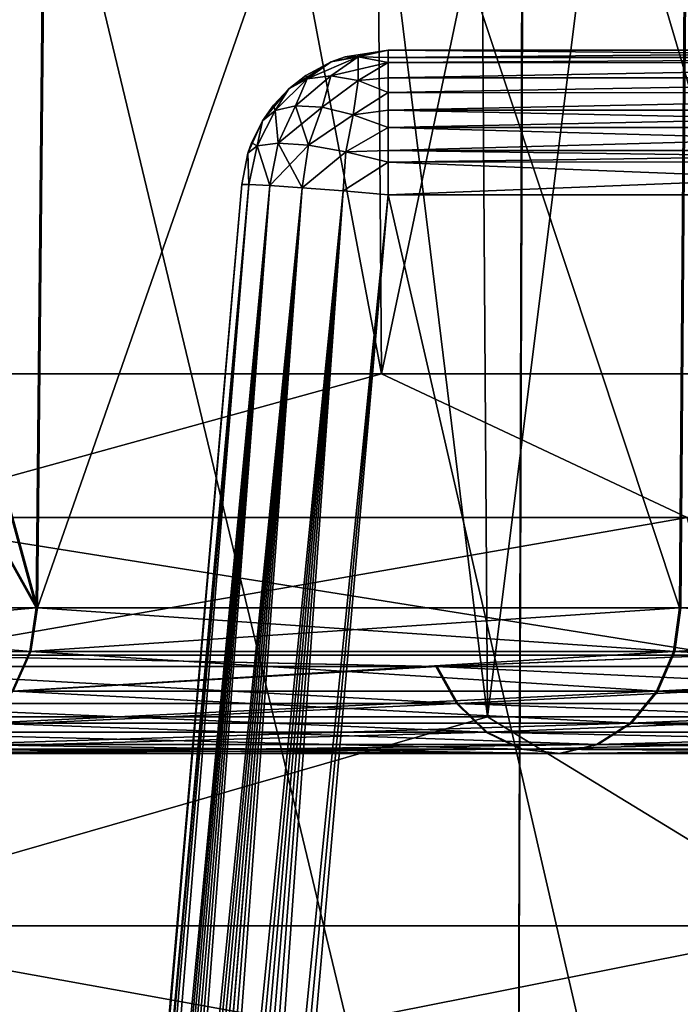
# Model space of a CAD drawing. Header units: metres. Extents: x -92 to 264, y -100 to 50.
# Tile 90 of 656: x -20.318 to -19.42, y -77.097 to -75.758. Entities that reach past the tile are written whole.
import ezdxf

# ---------------------------------------------------------------- set-up
doc = ezdxf.new("R2010")
doc.units = ezdxf.units.M
doc.layers.add('solid_21062050_01', color=7, linetype='CONTINUOUS')

msp = doc.modelspace()

# ---------------------------------------------------------------- linework, layer by layer
at = {"layer": 'solid_21062050_01'}
for points in [[(-21.214607, -64.201744, 8.726948), (-21.122013, -76.706161, 8.669203), (-19.681713, -76.706161, 10.73854)], [(-19.767994, -64.201744, 10.805351), (-21.214607, -64.201744, 8.726948), (-19.681713, -76.706161, 10.73854)], [(-21.214607, -64.201744, -17.719408), (-19.767994, -64.201744, -19.797812), (-21.122013, -76.706161, -17.661663)], [(-19.767994, -64.201744, -19.797812), (-19.681715, -76.706161, -19.730997), (-21.122013, -76.706161, -17.661663)], [(-19.767994, -64.201744, 10.805351), (-19.681713, -76.706161, 10.73854), (-18.039442, -76.706161, 12.651556)], [(-18.118534, -64.201744, 12.72674), (-19.767994, -64.201744, 10.805351), (-18.039442, -76.706161, 12.651556)], [(-19.767994, -64.201744, -19.797812), (-18.118534, -64.201744, -21.7192), (-19.681715, -76.706161, -19.730997)], [(-18.118534, -64.201744, -21.7192), (-18.039442, -76.706161, -21.644016), (-19.681715, -76.706161, -19.730997)], [(-20.961796, -70.231491, -13.829023), (-20.913895, -76.239906, -13.807696), (-19.826012, -76.239906, -15.942784)], [(-19.871422, -70.231491, -15.969002), (-20.961796, -70.231491, -13.829023), (-19.826012, -76.239906, -15.942784)], [(-20.961796, -70.231491, 4.836563), (-19.871422, -70.231491, 6.976542), (-20.913893, -76.239906, 4.815238)], [(-19.871422, -70.231491, 6.976542), (-19.826012, -76.239906, 6.950325), (-20.913893, -76.239906, 4.815238)], [(-19.871422, -70.231491, -15.969002), (-19.826012, -76.239906, -15.942784), (-18.520912, -76.239906, -17.952461)], [(-18.563334, -70.231491, -17.983282), (-19.871422, -70.231491, -15.969002), (-18.520912, -76.239906, -17.952461)], [(-19.871422, -70.231491, 6.976542), (-18.563334, -70.231491, 8.990822), (-19.826012, -76.239906, 6.950325)], [(-18.563334, -70.231491, 8.990822), (-18.520914, -76.239906, 8.960001), (-19.826012, -76.239906, 6.950325)], [(-21.009575, -75.277626, -12.30236), (-20.99515, -73.998253, -12.30912), (-20.293774, -76.558136, -14.035709)], [(-20.29538, -76.558136, 5.039832), (-20.99515, -73.998253, 3.316659), (-21.009575, -75.277626, 3.3099)], [(-20.293774, -76.558136, -14.035709), (-20.99515, -73.998253, -12.30912), (-20.268721, -73.998253, -14.036486)], [(-20.29538, -76.558136, 5.039832), (-20.270317, -73.998253, 5.040633), (-20.99515, -73.998253, 3.316659)], [(-20.29538, -76.558136, 5.039832), (-19.420757, -76.558136, 6.71417), (-20.270317, -73.998253, 5.040633)], [(-20.293774, -76.558136, -14.035709), (-20.268721, -73.998253, -14.036486), (-19.39953, -73.998253, -15.698719)], [(-19.418871, -76.558136, -15.7099), (-20.293774, -76.558136, -14.035709), (-19.39953, -73.998253, -15.698719)], [(-19.420757, -76.558136, 6.71417), (-19.401405, -73.998253, 6.703012), (-20.270317, -73.998253, 5.040633)], [(-19.420757, -76.558136, 6.71417), (-18.408318, -76.558136, 8.308954), (-19.401405, -73.998253, 6.703012)], [(-19.642294, -78.083252, -13.601329), (-20.361061, -75.088142, -11.854877), (-20.369478, -77.930428, -11.831544)], [(-19.642294, -78.083252, 4.608869), (-20.369478, -77.930428, 2.839083), (-20.361061, -75.088142, 2.862416)], [(-19.63191, -75.088142, -13.623693), (-20.361061, -75.088142, -11.854877), (-19.642294, -78.083252, -13.601329)], [(-19.633524, -75.088142, 4.627761), (-19.642294, -78.083252, 4.608869), (-20.361061, -75.088142, 2.862416)], [(-19.63191, -75.088142, -13.623693), (-19.642294, -78.083252, -13.601329), (-18.749451, -78.083252, -15.32123)], [(-18.750406, -75.088142, 6.327112), (-18.749451, -78.083252, 6.32877), (-19.642294, -78.083252, 4.608869)], [(-19.633524, -75.088142, 4.627761), (-18.750406, -75.088142, 6.327112), (-19.642294, -78.083252, 4.608869)], [(-18.748493, -75.088142, -15.322887), (-19.63191, -75.088142, -13.623693), (-18.749451, -78.083252, -15.32123)], [(-20.293774, -76.558136, -14.035709), (-21.024006, -76.558136, -12.295592), (-21.009575, -75.277626, -12.30236)], [(-20.29538, -76.558136, 5.039832), (-21.009575, -75.277626, 3.3099), (-21.024006, -76.558136, 3.303132)], [(-19.926992, -75.838669, -4.050154), (-19.857605, -75.80883, -4.050546), (-19.894382, -75.815689, -4.09277)], [(-19.926992, -75.838669, -4.050154), (-19.894857, -75.834702, -4.011698), (-19.857605, -75.80883, -4.050546)], [(-19.926992, -75.838669, -4.942306), (-19.894382, -75.815689, -4.899691), (-19.857605, -75.80883, -4.941915)], [(-19.894857, -75.834702, -4.980763), (-19.926992, -75.838669, -4.942306), (-19.857605, -75.80883, -4.941915)], [(-19.894857, -75.834702, -4.011698), (-19.857788, -75.841171, -3.978363), (-19.857605, -75.80883, -4.050546)], [(-19.894857, -75.834702, -4.980763), (-19.857605, -75.80883, -4.941915), (-19.816734, -75.81675, -4.979816)], [(-19.875441, -75.808807, -4.899691), (-19.816734, -75.800003, -4.899691), (-19.894382, -75.815689, -4.899691)], [(-19.857605, -75.80883, -4.941915), (-19.894382, -75.815689, -4.899691), (-19.816734, -75.800003, -4.899691)], [(-19.875441, -75.808807, -4.09277), (-19.894382, -75.815689, -4.09277), (-19.857605, -75.80883, -4.050546)], [(-19.894382, -75.815689, -4.899691), (-19.894382, -75.815689, -4.09277), (-19.875441, -75.808807, -4.09277)], [(-19.875441, -75.808807, -4.899691), (-19.894382, -75.815689, -4.899691), (-19.875441, -75.808807, -4.09277)], [(-19.875441, -75.808807, -4.899691), (-19.816734, -75.800003, -4.09277), (-19.816734, -75.800003, -4.899691)], [(-19.875441, -75.808807, -4.09277), (-19.857605, -75.80883, -4.050546), (-19.816734, -75.800003, -4.09277)], [(-19.875441, -75.808807, -4.899691), (-19.875441, -75.808807, -4.09277), (-19.816734, -75.800003, -4.09277)], [(-19.857788, -75.841171, -3.978363), (-19.816734, -75.81675, -4.012645), (-19.857605, -75.80883, -4.050546)], [(-19.857605, -75.80883, -4.050546), (-19.816734, -75.809647, -4.031394), (-19.816734, -75.800003, -4.09277)], [(-19.816734, -75.809647, -4.961066), (-19.857605, -75.80883, -4.941915), (-19.816734, -75.800003, -4.899691)], [(-19.857605, -75.80883, -4.050546), (-19.816734, -75.81675, -4.012645), (-19.816734, -75.809647, -4.031394)], [(-19.816734, -75.809647, -4.961066), (-19.816734, -75.81675, -4.979816), (-19.857605, -75.80883, -4.941915)], [(-19.816734, -75.800003, -4.899691), (-18.696539, -75.800003, -4.09277), (-18.696539, -75.800003, -4.899691)], [(-18.696539, -75.809654, -4.961089), (-19.816734, -75.800003, -4.899691), (-18.696539, -75.800003, -4.899691)], [(-19.816734, -75.800003, -4.899691), (-19.816734, -75.800003, -4.09277), (-18.696539, -75.800003, -4.09277)], [(-19.816734, -75.809647, -4.031394), (-18.696539, -75.800003, -4.09277), (-19.816734, -75.800003, -4.09277)], [(-19.816734, -75.809647, -4.031394), (-18.696539, -75.809654, -4.031372), (-18.696539, -75.800003, -4.09277)], [(-18.696539, -75.809654, -4.961089), (-19.816734, -75.809647, -4.961066), (-19.816734, -75.800003, -4.899691)], [(-19.816734, -75.809647, -4.031394), (-19.816734, -75.81675, -4.012645), (-18.696539, -75.809654, -4.031372)], [(-18.696539, -75.809654, -4.961089), (-19.816734, -75.81675, -4.979816), (-19.816734, -75.809647, -4.961066)], [(-19.816734, -75.81675, -4.012645), (-18.696539, -75.817245, -4.011526), (-18.696539, -75.809654, -4.031372)], [(-18.696539, -75.809654, -4.961089), (-18.696539, -75.817245, -4.980935), (-19.816734, -75.81675, -4.979816)], [(-19.894382, -75.815689, -4.899691), (-19.951725, -75.852432, -4.899691), (-19.928949, -75.83445, -4.899691)], [(-19.926992, -75.838669, -4.942306), (-19.951725, -75.852432, -4.899691), (-19.894382, -75.815689, -4.899691)], [(-19.926992, -75.838669, -4.050154), (-19.894382, -75.815689, -4.09277), (-19.928949, -75.83445, -4.09277)], [(-19.928949, -75.83445, -4.899691), (-19.928949, -75.83445, -4.09277), (-19.894382, -75.815689, -4.09277)], [(-19.894382, -75.815689, -4.899691), (-19.928949, -75.83445, -4.899691), (-19.894382, -75.815689, -4.09277)], [(-19.857788, -75.841171, -5.014097), (-19.894857, -75.834702, -4.980763), (-19.816734, -75.81675, -4.979816)], [(-19.857788, -75.841171, -3.978363), (-19.816734, -75.85733, -3.952608), (-19.816734, -75.81675, -4.012645)], [(-19.857788, -75.841171, -5.014097), (-19.816734, -75.81675, -4.979816), (-19.816734, -75.837639, -5.016479)], [(-19.816734, -75.81675, -4.012645), (-19.816734, -75.837639, -3.975982), (-18.696539, -75.817245, -4.011526)], [(-19.816734, -75.81675, -4.012645), (-19.816734, -75.85733, -3.952608), (-19.816734, -75.837639, -3.975982)], [(-18.696539, -75.817245, -4.980935), (-19.816734, -75.837639, -5.016479), (-19.816734, -75.81675, -4.979816)], [(-19.816734, -75.837639, -3.975982), (-18.696539, -75.837669, -3.97594), (-18.696539, -75.817245, -4.011526)], [(-18.696539, -75.817245, -4.980935), (-18.696539, -75.837669, -5.01652), (-19.816734, -75.837639, -5.016479)], [(-19.951725, -75.852432, -4.09277), (-19.926992, -75.838669, -4.050154), (-19.928949, -75.83445, -4.09277)], [(-19.951725, -75.852432, -4.899691), (-19.951725, -75.852432, -4.09277), (-19.928949, -75.83445, -4.09277)], [(-19.928949, -75.83445, -4.899691), (-19.951725, -75.852432, -4.899691), (-19.928949, -75.83445, -4.09277)], [(-19.942852, -75.875389, -4.000221), (-19.894857, -75.834702, -4.011698), (-19.926992, -75.838669, -4.050154)], [(-19.942852, -75.875389, -4.000221), (-19.906614, -75.87738, -3.962825), (-19.894857, -75.834702, -4.011698)], [(-19.942852, -75.875389, -4.992239), (-19.926992, -75.838669, -4.942306), (-19.894857, -75.834702, -4.980763)], [(-19.906614, -75.87738, -5.029635), (-19.942852, -75.875389, -4.992239), (-19.894857, -75.834702, -4.980763)], [(-19.906614, -75.87738, -3.962825), (-19.857788, -75.841171, -3.978363), (-19.894857, -75.834702, -4.011698)], [(-19.906614, -75.87738, -5.029635), (-19.894857, -75.834702, -4.980763), (-19.857788, -75.841171, -5.014097)], [(-19.816734, -75.85733, -5.039853), (-19.857788, -75.841171, -5.014097), (-19.816734, -75.837639, -5.016479)], [(-19.816734, -75.837639, -3.975982), (-19.816734, -75.85733, -3.952608), (-18.696539, -75.837669, -3.97594)], [(-18.696539, -75.837669, -5.01652), (-19.816734, -75.85733, -5.039853), (-19.816734, -75.837639, -5.016479)], [(-19.816734, -75.85733, -3.952608), (-18.696539, -75.85778, -3.952153), (-18.696539, -75.837669, -3.97594)], [(-18.696539, -75.837669, -5.01652), (-18.696539, -75.85778, -5.040308), (-19.816734, -75.85733, -5.039853)], [(-19.970528, -75.881851, -4.0439), (-19.926992, -75.838669, -4.050154), (-19.951725, -75.852432, -4.09277)], [(-19.970528, -75.881851, -4.0439), (-19.942852, -75.875389, -4.000221), (-19.926992, -75.838669, -4.050154)], [(-19.970528, -75.881851, -4.94856), (-19.951725, -75.852432, -4.899691), (-19.926992, -75.838669, -4.942306)], [(-19.942852, -75.875389, -4.992239), (-19.970528, -75.881851, -4.94856), (-19.926992, -75.838669, -4.942306)], [(-19.906614, -75.87738, -3.962825), (-19.864275, -75.887695, -3.934252), (-19.857788, -75.841171, -3.978363)], [(-19.864275, -75.887695, -5.058209), (-19.906614, -75.87738, -5.029635), (-19.857788, -75.841171, -5.014097)], [(-19.864275, -75.887695, -3.934252), (-19.816734, -75.85733, -3.952608), (-19.857788, -75.841171, -3.978363)], [(-19.864275, -75.887695, -5.058209), (-19.857788, -75.841171, -5.014097), (-19.816734, -75.85733, -5.039853)], [(-19.951725, -75.852432, -4.899691), (-19.987509, -75.895905, -4.899691), (-19.972721, -75.874825, -4.899691)], [(-19.970528, -75.881851, -4.94856), (-19.987509, -75.895905, -4.899691), (-19.951725, -75.852432, -4.899691)], [(-19.970528, -75.881851, -4.0439), (-19.951725, -75.852432, -4.09277), (-19.972721, -75.874825, -4.09277)], [(-19.972721, -75.874825, -4.899691), (-19.972721, -75.874825, -4.09277), (-19.951725, -75.852432, -4.09277)], [(-19.951725, -75.852432, -4.899691), (-19.972721, -75.874825, -4.899691), (-19.951725, -75.852432, -4.09277)], [(-19.864275, -75.887695, -3.934252), (-19.816734, -75.905182, -3.916675), (-19.816734, -75.85733, -3.952608)], [(-19.864275, -75.887695, -5.058209), (-19.816734, -75.85733, -5.039853), (-19.816734, -75.88147, -5.06078)], [(-19.816734, -75.85733, -3.952608), (-19.816734, -75.88147, -3.93168), (-18.696539, -75.85778, -3.952153)], [(-19.816734, -75.85733, -3.952608), (-19.816734, -75.905182, -3.916675), (-19.816734, -75.88147, -3.93168)], [(-18.696539, -75.85778, -5.040308), (-19.816734, -75.88147, -5.06078), (-19.816734, -75.85733, -5.039853)], [(-19.816734, -75.88147, -3.93168), (-18.696539, -75.881554, -3.931616), (-18.696539, -75.85778, -3.952153)], [(-18.696539, -75.85778, -5.040308), (-18.696539, -75.881554, -5.060844), (-19.816734, -75.88147, -5.06078)], [(-19.987509, -75.895905, -4.09277), (-19.970528, -75.881851, -4.0439), (-19.972721, -75.874825, -4.09277)], [(-19.987509, -75.895905, -4.899691), (-19.987509, -75.895905, -4.09277), (-19.972721, -75.874825, -4.09277)], [(-19.972721, -75.874825, -4.899691), (-19.987509, -75.895905, -4.899691), (-19.972721, -75.874825, -4.09277)], [(-19.970528, -75.881851, -4.0439), (-19.966536, -75.926483, -3.982522), (-19.942852, -75.875389, -4.000221)], [(-19.942852, -75.875389, -4.992239), (-19.966536, -75.926483, -5.009938), (-19.970528, -75.881851, -4.94856)], [(-19.942852, -75.875389, -4.000221), (-19.966536, -75.926483, -3.982522), (-19.925192, -75.929214, -3.940367)], [(-19.906614, -75.87738, -5.029635), (-19.966536, -75.926483, -5.009938), (-19.942852, -75.875389, -4.992239)], [(-19.906614, -75.87738, -5.029635), (-19.925192, -75.929214, -5.052094), (-19.966536, -75.926483, -5.009938)], [(-19.942852, -75.875389, -4.000221), (-19.925192, -75.929214, -3.940367), (-19.906614, -75.87738, -3.962825)], [(-19.906614, -75.87738, -3.962825), (-19.925192, -75.929214, -3.940367), (-19.864275, -75.887695, -3.934252)], [(-19.864275, -75.887695, -5.058209), (-19.925192, -75.929214, -5.052094), (-19.906614, -75.87738, -5.029635)], [(-19.970528, -75.881851, -4.0439), (-19.994795, -75.930168, -4.034307), (-19.966536, -75.926483, -3.982522)], [(-19.987509, -75.895905, -4.09277), (-19.994795, -75.930168, -4.034307), (-19.970528, -75.881851, -4.0439)], [(-19.970528, -75.881851, -4.94856), (-19.994795, -75.930168, -4.958153), (-19.987509, -75.895905, -4.899691)], [(-19.970528, -75.881851, -4.94856), (-19.966536, -75.926483, -5.009938), (-19.994795, -75.930168, -4.958153)], [(-19.864275, -75.887695, -3.934252), (-19.925192, -75.929214, -3.940367), (-19.874374, -75.938133, -3.911524)], [(-19.864275, -75.887695, -5.058209), (-19.874374, -75.938133, -5.080936), (-19.925192, -75.929214, -5.052094)], [(-19.864275, -75.887695, -3.934252), (-19.874374, -75.938133, -3.911524), (-19.816734, -75.905182, -3.916675)], [(-19.816734, -75.905182, -5.075786), (-19.874374, -75.938133, -5.080936), (-19.864275, -75.887695, -5.058209)], [(-19.816734, -75.905182, -5.075786), (-19.864275, -75.887695, -5.058209), (-19.816734, -75.88147, -5.06078)], [(-19.816734, -75.88147, -3.93168), (-19.816734, -75.905182, -3.916675), (-18.696539, -75.881554, -3.931616)], [(-18.696539, -75.905014, -5.075696), (-19.816734, -75.905182, -5.075786), (-19.816734, -75.88147, -5.06078)], [(-18.696539, -75.881554, -5.060844), (-18.696539, -75.905014, -5.075696), (-19.816734, -75.88147, -5.06078)], [(-19.816734, -75.905182, -3.916675), (-18.696539, -75.905014, -3.916764), (-18.696539, -75.881554, -3.931616)], [(-19.987509, -75.895905, -4.899691), (-20.007448, -75.939766, -4.899691), (-20.002478, -75.925842, -4.899691)], [(-19.994795, -75.930168, -4.958153), (-20.007448, -75.939766, -4.899691), (-19.987509, -75.895905, -4.899691)], [(-20.002478, -75.925842, -4.09277), (-19.994795, -75.930168, -4.034307), (-19.987509, -75.895905, -4.09277)], [(-20.002478, -75.925842, -4.899691), (-20.002478, -75.925842, -4.09277), (-19.987509, -75.895905, -4.09277)], [(-19.987509, -75.895905, -4.899691), (-20.002478, -75.925842, -4.899691), (-19.987509, -75.895905, -4.09277)], [(-19.874374, -75.938133, -3.911524), (-19.816734, -75.952126, -3.898584), (-19.816734, -75.905182, -3.916675)], [(-19.816734, -75.936348, -5.089292), (-19.874374, -75.938133, -5.080936), (-19.816734, -75.905182, -5.075786)], [(-19.816734, -75.936348, -3.903168), (-18.696539, -75.936447, -3.903136), (-18.696539, -75.905014, -3.916764)], [(-19.816734, -75.905182, -3.916675), (-19.816734, -75.936348, -3.903168), (-18.696539, -75.905014, -3.916764)], [(-18.696539, -75.905014, -5.075696), (-18.696539, -75.936447, -5.089324), (-19.816734, -75.905182, -5.075786)], [(-19.816734, -75.905182, -3.916675), (-19.816734, -75.952126, -3.898584), (-19.816734, -75.936348, -3.903168)], [(-18.696539, -75.936447, -5.089324), (-19.816734, -75.936348, -5.089292), (-19.816734, -75.905182, -5.075786)], [(-20.002478, -75.925842, -4.09277), (-20.007448, -75.939766, -4.09277), (-19.994795, -75.930168, -4.034307)], [(-20.007448, -75.939766, -4.899691), (-20.007448, -75.939766, -4.09277), (-20.002478, -75.925842, -4.09277)], [(-20.002478, -75.925842, -4.899691), (-20.007448, -75.939766, -4.899691), (-20.002478, -75.925842, -4.09277)], [(-19.994795, -75.930168, -4.958153), (-20.006145, -75.982353, -4.961428), (-20.007448, -75.939766, -4.899691)], [(-19.994795, -75.930168, -4.034307), (-20.007448, -75.939766, -4.09277), (-20.006147, -75.982353, -4.031034)], [(-19.994795, -75.930168, -4.034307), (-20.006147, -75.982353, -4.031034), (-19.977816, -75.983856, -3.97533)], [(-19.994795, -75.930168, -4.958153), (-19.977814, -75.983856, -5.017133), (-20.006145, -75.982353, -4.961428)], [(-19.994795, -75.930168, -4.958153), (-19.966536, -75.926483, -5.009938), (-19.977814, -75.983856, -5.017133)], [(-19.966536, -75.926483, -3.982522), (-19.994795, -75.930168, -4.034307), (-19.977816, -75.983856, -3.97533)], [(-19.966536, -75.926483, -3.982522), (-19.977816, -75.983856, -3.97533), (-19.933746, -75.986938, -3.931099)], [(-19.966536, -75.926483, -5.009938), (-19.925192, -75.929214, -5.052094), (-19.977814, -75.983856, -5.017133)], [(-19.925192, -75.929214, -5.052094), (-19.933744, -75.986938, -5.061363), (-19.977814, -75.983856, -5.017133)], [(-19.925192, -75.929214, -3.940367), (-19.966536, -75.926483, -3.982522), (-19.933746, -75.986938, -3.931099)], [(-19.874374, -75.938133, -3.911524), (-19.925192, -75.929214, -3.940367), (-19.933746, -75.986938, -3.931099)], [(-19.925192, -75.929214, -5.052094), (-19.874374, -75.938133, -5.080936), (-19.933744, -75.986938, -5.061363)], [(-20.007448, -75.939766, -4.09277), (-20.015972, -75.982567, -4.899691), (-20.015972, -75.982567, -4.09277)], [(-20.007448, -75.939766, -4.899691), (-20.006145, -75.982353, -4.961428), (-20.015972, -75.982567, -4.899691)], [(-20.007448, -75.939766, -4.899691), (-20.015972, -75.982567, -4.899691), (-20.007448, -75.939766, -4.09277)], [(-20.007448, -75.939766, -4.09277), (-20.015972, -75.982567, -4.09277), (-20.006147, -75.982353, -4.031034)], [(-19.874374, -75.938133, -3.911524), (-19.933746, -75.986938, -3.931099), (-19.878244, -75.991302, -3.902663)], [(-19.874374, -75.938133, -5.080936), (-19.878244, -75.991302, -5.089798), (-19.933744, -75.986938, -5.061363)], [(-19.874374, -75.938133, -5.080936), (-19.816734, -75.952126, -5.093877), (-19.878244, -75.991302, -5.089798)], [(-19.874374, -75.938133, -3.911524), (-19.878244, -75.991302, -3.902663), (-19.816734, -75.952126, -3.898584)], [(-19.816734, -75.936348, -5.089292), (-19.816734, -75.952126, -5.093877), (-19.874374, -75.938133, -5.080936)], [(-19.816734, -75.936348, -3.903168), (-19.816734, -75.952126, -3.898584), (-18.696539, -75.936447, -3.903136)], [(-18.696539, -75.951714, -5.093775), (-19.816734, -75.952126, -5.093877), (-19.816734, -75.936348, -5.089292)], [(-18.696539, -75.936447, -5.089324), (-18.696539, -75.951714, -5.093775), (-19.816734, -75.936348, -5.089292)], [(-19.816734, -75.952126, -3.898584), (-18.696539, -75.951714, -3.898685), (-18.696539, -75.936447, -3.903136)], [(-19.816734, -75.952126, -5.093877), (-19.816734, -75.996506, -5.09966), (-19.878244, -75.991302, -5.089798)], [(-19.816734, -75.952126, -3.898584), (-19.878244, -75.991302, -3.902663), (-19.816734, -75.996506, -3.8928)], [(-18.696539, -75.951714, -5.093775), (-18.696539, -75.996506, -5.09966), (-19.816734, -75.952126, -5.093877)], [(-18.696539, -75.951714, -3.898685), (-19.816734, -75.996506, -3.8928), (-18.696539, -75.996506, -3.8928)], [(-19.816734, -75.952126, -3.898584), (-19.816734, -75.996506, -3.8928), (-18.696539, -75.951714, -3.898685)], [(-19.816734, -75.952126, -5.093877), (-18.696539, -75.996506, -5.09966), (-19.816734, -75.996506, -5.09966)], [(-20.006145, -75.982353, -4.961428), (-20.308929, -79.331085, -4.958139), (-20.015972, -75.982567, -4.899691)], [(-20.306339, -79.335976, -4.992774), (-20.308929, -79.331085, -4.958139), (-20.006145, -75.982353, -4.961428)], [(-20.308929, -79.331085, -4.958139), (-20.015972, -75.982567, -4.09277), (-20.015972, -75.982567, -4.899691)], [(-20.308929, -79.331085, -4.958139), (-20.308929, -79.331085, -4.034321), (-20.015972, -75.982567, -4.09277)], [(-20.306303, -79.336037, -3.999451), (-20.015972, -75.982567, -4.09277), (-20.308929, -79.331085, -4.034321)], [(-20.298063, -79.354042, -5.029), (-20.306339, -79.335976, -4.992774), (-20.006145, -75.982353, -4.961428)], [(-20.306303, -79.336037, -3.999451), (-20.006147, -75.982353, -4.031034), (-20.015972, -75.982567, -4.09277)], [(-20.306303, -79.336037, -3.999451), (-20.298018, -79.354141, -3.963312), (-20.006147, -75.982353, -4.031034)], [(-20.298063, -79.354042, -5.029), (-20.006145, -75.982353, -4.961428), (-19.977814, -75.983856, -5.017133)], [(-20.291779, -79.36808, -5.046584), (-20.298063, -79.354042, -5.029), (-19.977814, -75.983856, -5.017133)], [(-20.298018, -79.354141, -3.963312), (-20.284132, -79.385368, -3.928963), (-20.006147, -75.982353, -4.031034)], [(-20.284178, -79.385262, -5.063404), (-20.291779, -79.36808, -5.046584), (-19.977814, -75.983856, -5.017133)], [(-20.275318, -79.40535, -5.079334), (-20.284178, -79.385262, -5.063404), (-19.977814, -75.983856, -5.017133)], [(-20.284132, -79.385368, -3.928963), (-19.977816, -75.983856, -3.97533), (-20.006147, -75.982353, -4.031034)], [(-20.284132, -79.385368, -3.928963), (-20.265224, -79.42836, -3.898142), (-19.977816, -75.983856, -3.97533)], [(-20.275318, -79.40535, -5.079334), (-19.977814, -75.983856, -5.017133), (-19.933744, -75.986938, -5.061363)], [(-20.265224, -79.42836, -3.898142), (-20.254011, -79.453979, -3.884305), (-19.977816, -75.983856, -3.97533)], [(-20.254011, -79.453979, -3.884305), (-20.241623, -79.4823, -3.871607), (-19.977816, -75.983856, -3.97533)], [(-20.241623, -79.4823, -3.871607), (-19.933746, -75.986938, -3.931099), (-19.977816, -75.983856, -3.97533)], [(-20.265265, -79.428268, -5.094266), (-20.275318, -79.40535, -5.079334), (-19.933744, -75.986938, -5.061363)], [(-20.254044, -79.453903, -5.108118), (-20.265265, -79.428268, -5.094266), (-19.933744, -75.986938, -5.061363)], [(-20.24165, -79.482239, -5.120828), (-20.254044, -79.453903, -5.108118), (-19.933744, -75.986938, -5.061363)], [(-20.228115, -79.513268, -5.132267), (-20.24165, -79.482239, -5.120828), (-19.933744, -75.986938, -5.061363)], [(-20.241623, -79.4823, -3.871607), (-20.228092, -79.513321, -3.860177), (-19.933746, -75.986938, -3.931099)], [(-20.228115, -79.513268, -5.132267), (-19.933744, -75.986938, -5.061363), (-19.878244, -75.991302, -5.089798)], [(-20.213377, -79.547043, -5.142334), (-20.228115, -79.513268, -5.132267), (-19.878244, -75.991302, -5.089798)], [(-20.228092, -79.513321, -3.860177), (-20.21336, -79.547081, -3.850116), (-19.933746, -75.986938, -3.931099)], [(-20.197409, -79.583633, -5.150855), (-20.213377, -79.547043, -5.142334), (-19.878244, -75.991302, -5.089798)], [(-20.21336, -79.547081, -3.850116), (-20.197397, -79.583656, -3.8416), (-19.933746, -75.986938, -3.931099)], [(-20.18022, -79.623093, -5.157592), (-20.197409, -79.583633, -5.150855), (-19.878244, -75.991302, -5.089798)], [(-20.197397, -79.583656, -3.8416), (-19.878244, -75.991302, -3.902663), (-19.933746, -75.986938, -3.931099)], [(-20.197397, -79.583656, -3.8416), (-20.180214, -79.623108, -3.834866), (-19.878244, -75.991302, -3.902663)], [(-20.18022, -79.623093, -5.157592), (-19.878244, -75.991302, -5.089798), (-19.816734, -75.996506, -5.09966)], [(-20.161596, -79.665642, -5.162288), (-20.18022, -79.623093, -5.157592), (-19.816734, -75.996506, -5.09966)], [(-20.180214, -79.623108, -3.834866), (-20.161594, -79.665649, -3.830172), (-19.878244, -75.991302, -3.902663)], [(-20.161596, -79.665642, -5.162288), (-19.816734, -75.996506, -5.09966), (-20.141733, -79.711281, -5.164502)], [(-20.161594, -79.665649, -3.830172), (-20.141733, -79.711281, -3.827959), (-19.878244, -75.991302, -3.902663)], [(-19.878244, -75.991302, -3.902663), (-20.141733, -79.711281, -3.827959), (-19.816734, -75.996506, -3.8928)], [(-18.604624, -81.26236, -5.191576), (-20.141733, -79.711281, -5.164502), (-19.816734, -75.996506, -5.09966)], [(-20.141733, -79.711281, -3.827959), (-18.696539, -75.996506, -3.8928), (-19.816734, -75.996506, -3.8928)], [(-20.141733, -79.711281, -3.827959), (-19.388687, -80.502205, -3.814153), (-18.696539, -75.996506, -3.8928)], [(-18.604624, -81.26236, -5.191576), (-19.816734, -75.996506, -5.09966), (-18.696539, -75.996506, -5.09966)], [(-20.534708, -76.435089, -14.568985), (-19.826012, -76.239906, -15.942784), (-20.913895, -76.239906, -13.807696)], [(-20.534708, -76.435089, 5.576525), (-20.913893, -76.239906, 4.815238), (-19.826012, -76.239906, 6.950325)], [(-20.534708, -76.435089, -14.568985), (-19.410307, -76.435089, -16.594767), (-19.826012, -76.239906, -15.942784)], [(-19.410307, -76.435089, 7.602307), (-20.534708, -76.435089, 5.576525), (-19.826012, -76.239906, 6.950325)], [(-19.410307, -76.435089, -16.594767), (-18.520912, -76.239906, -17.952461), (-19.826012, -76.239906, -15.942784)], [(-19.410307, -76.435089, 7.602307), (-19.826012, -76.239906, 6.950325), (-18.520914, -76.239906, 8.960001)], [(-19.410307, -76.435089, 7.602307), (-20.481941, -76.622589, 5.550642), (-20.534708, -76.435089, 5.576525)], [(-20.534708, -76.435089, -14.568985), (-20.481941, -76.622589, -14.543102), (-19.36043, -76.622589, -16.563679)], [(-20.534708, -76.435089, -14.568985), (-19.36043, -76.622589, -16.563679), (-19.410307, -76.435089, -16.594767)], [(-19.410307, -76.435089, 7.602307), (-19.36043, -76.622589, 7.571218), (-20.481941, -76.622589, 5.550642)], [(-21.035192, -76.624458, 3.307281), (-20.29538, -76.558136, 5.039832), (-21.024006, -76.558136, 3.303132)], [(-20.304018, -76.617462, 5.043891), (-20.29538, -76.558136, 5.039832), (-21.035192, -76.624458, 3.307281)], [(-20.302412, -76.617462, -14.039769), (-21.03511, -76.624214, -12.299711), (-21.024006, -76.558136, -12.295592)], [(-20.302412, -76.617462, -14.039769), (-21.024006, -76.558136, -12.295592), (-20.293774, -76.558136, -14.035709)], [(-20.304018, -76.617462, 5.043891), (-19.420757, -76.558136, 6.71417), (-20.29538, -76.558136, 5.039832)], [(-19.429024, -76.617462, 6.718942), (-19.420757, -76.558136, 6.71417), (-20.304018, -76.617462, 5.043891)], [(-20.302412, -76.617462, -14.039769), (-20.293774, -76.558136, -14.035709), (-19.427135, -76.617462, -15.714673)], [(-19.427135, -76.617462, -15.714673), (-20.293774, -76.558136, -14.035709), (-19.418871, -76.558136, -15.7099)], [(-19.429024, -76.617462, 6.718942), (-18.408318, -76.558136, 8.308954), (-19.420757, -76.558136, 6.71417)], [(-18.416153, -76.617462, 8.314404), (-18.408318, -76.558136, 8.308954), (-19.429024, -76.617462, 6.718942)], [(-19.427135, -76.617462, -15.714673), (-19.418871, -76.558136, -15.7099), (-18.413996, -76.617462, -17.309965)], [(-20.328215, -76.671272, 5.055261), (-20.304018, -76.617462, 5.043891), (-21.035192, -76.624458, 3.307281)], [(-20.326607, -76.671272, -14.051143), (-21.03511, -76.624214, -12.299711), (-20.302412, -76.617462, -14.039769)], [(-20.481941, -76.622589, 5.550642), (-19.75222, -76.637695, 6.905503), (-20.641769, -76.637695, 5.202589)], [(-20.481941, -76.622589, -14.543102), (-20.640137, -76.637695, -14.198524), (-19.750301, -76.637695, -15.901288)], [(-19.36043, -76.622589, -16.563679), (-20.481941, -76.622589, -14.543102), (-19.750301, -76.637695, -15.901288)], [(-20.481941, -76.622589, 5.550642), (-19.36043, -76.622589, 7.571218), (-19.75222, -76.637695, 6.905503)], [(-19.429024, -76.617462, 6.718942), (-20.304018, -76.617462, 5.043891), (-20.328215, -76.671272, 5.055261)], [(-19.452179, -76.671272, 6.732307), (-19.429024, -76.617462, 6.718942), (-20.328215, -76.671272, 5.055261)], [(-20.326607, -76.671272, -14.051143), (-20.302412, -76.617462, -14.039769), (-19.450289, -76.671272, -15.728043)], [(-20.302412, -76.617462, -14.039769), (-19.427135, -76.617462, -15.714673), (-19.450289, -76.671272, -15.728043)], [(-19.36043, -76.622589, 7.571218), (-18.722502, -76.637695, 8.527506), (-19.75222, -76.637695, 6.905503)], [(-19.36043, -76.622589, -16.563679), (-19.750301, -76.637695, -15.901288), (-18.720308, -76.637695, -17.523117)], [(-18.416153, -76.617462, 8.314404), (-19.429024, -76.617462, 6.718942), (-19.452179, -76.671272, 6.732307)], [(-18.438101, -76.671272, 8.329671), (-18.416153, -76.617462, 8.314404), (-19.452179, -76.671272, 6.732307)], [(-19.450289, -76.671272, -15.728043), (-19.427135, -76.617462, -15.714673), (-18.435942, -76.671272, -17.325235)], [(-19.427135, -76.617462, -15.714673), (-18.413996, -76.617462, -17.309965), (-18.435942, -76.671272, -17.325235)], [(-19.724163, -76.688301, 6.889307), (-20.641769, -76.637695, 5.202589), (-19.75222, -76.637695, 6.905503)], [(-19.724163, -76.688301, 6.889307), (-20.612448, -76.688301, 5.188811), (-20.641769, -76.637695, 5.202589)], [(-20.610817, -76.688301, -14.184742), (-19.750301, -76.637695, -15.901288), (-20.640137, -76.637695, -14.198524)], [(-20.610817, -76.688301, -14.184742), (-19.722246, -76.688301, -15.885088), (-19.750301, -76.637695, -15.901288)], [(-18.695906, -76.688301, 8.509006), (-19.75222, -76.637695, 6.905503), (-18.722502, -76.637695, 8.527506)], [(-18.695906, -76.688301, 8.509006), (-19.724163, -76.688301, 6.889307), (-19.75222, -76.637695, 6.905503)], [(-19.722246, -76.688301, -15.885088), (-18.720308, -76.637695, -17.523117), (-19.750301, -76.637695, -15.901288)], [(-19.722246, -76.688301, -15.885088), (-18.693716, -76.688301, -17.504614), (-18.720308, -76.637695, -17.523117)], [(-19.452179, -76.671272, 6.732307), (-20.328215, -76.671272, 5.055261), (-20.365788, -76.714714, 5.072914)], [(-19.488131, -76.714714, 6.75306), (-19.452179, -76.671272, 6.732307), (-20.365788, -76.714714, 5.072914)], [(-20.364176, -76.714714, -14.068803), (-20.326607, -76.671272, -14.051143), (-19.486237, -76.714714, -15.748801)], [(-20.326607, -76.671272, -14.051143), (-19.450289, -76.671272, -15.728043), (-19.486237, -76.714714, -15.748801)], [(-18.438101, -76.671272, 8.329671), (-19.452179, -76.671272, 6.732307), (-19.488131, -76.714714, 6.75306)], [(-18.472179, -76.714714, 8.353376), (-18.438101, -76.671272, 8.329671), (-19.488131, -76.714714, 6.75306)], [(-19.486237, -76.714714, -15.748801), (-19.450289, -76.671272, -15.728043), (-18.470015, -76.714714, -17.348948)], [(-19.450289, -76.671272, -15.728043), (-18.435942, -76.671272, -17.325235), (-18.470015, -76.714714, -17.348948)], [(-19.684353, -76.726997, 6.866327), (-20.570847, -76.726997, 5.169264), (-20.612448, -76.688301, 5.188811)], [(-19.724163, -76.688301, 6.889307), (-19.684353, -76.726997, 6.866327), (-20.612448, -76.688301, 5.188811)], [(-20.610817, -76.688301, -14.184742), (-20.56922, -76.726997, -14.165188), (-19.722246, -76.688301, -15.885088)], [(-20.56922, -76.726997, -14.165188), (-19.68244, -76.726997, -15.862102), (-19.722246, -76.688301, -15.885088)], [(-18.658173, -76.726997, 8.482758), (-19.684353, -76.726997, 6.866327), (-19.724163, -76.688301, 6.889307)], [(-18.695906, -76.688301, 8.509006), (-18.658173, -76.726997, 8.482758), (-19.724163, -76.688301, 6.889307)], [(-19.722246, -76.688301, -15.885088), (-19.68244, -76.726997, -15.862102), (-18.693716, -76.688301, -17.504614)], [(-19.68244, -76.726997, -15.862102), (-18.655987, -76.726997, -17.478359), (-18.693716, -76.688301, -17.504614)], [(-20.669817, -76.990562, 9.314899), (-19.681713, -76.706161, 10.73854), (-21.122013, -76.706161, 8.669203)], [(-20.669817, -76.990562, -18.30736), (-21.122013, -76.706161, -17.661663), (-19.681715, -76.706161, -19.730997)], [(-19.216558, -76.990562, 11.274391), (-19.681713, -76.706161, 10.73854), (-20.669817, -76.990562, 9.314899)], [(-20.669817, -76.990562, -18.30736), (-19.681715, -76.706161, -19.730997), (-19.216558, -76.990562, -20.266851)], [(-19.216558, -76.990562, -20.266851), (-19.681715, -76.706161, -19.730997), (-18.039442, -76.706161, -21.644016)], [(-19.216558, -76.990562, 11.274391), (-18.039442, -76.706161, 12.651556), (-19.681713, -76.706161, 10.73854)], [(-19.488131, -76.714714, 6.75306), (-20.365788, -76.714714, 5.072914), (-20.413342, -76.743866, 5.095258)], [(-19.533636, -76.743866, 6.779328), (-19.488131, -76.714714, 6.75306), (-20.413342, -76.743866, 5.095258)], [(-20.411726, -76.743866, -14.091155), (-20.364176, -76.714714, -14.068803), (-19.531738, -76.743866, -15.775077)], [(-20.364176, -76.714714, -14.068803), (-19.486237, -76.714714, -15.748801), (-19.531738, -76.743866, -15.775077)], [(-18.472179, -76.714714, 8.353376), (-19.488131, -76.714714, 6.75306), (-19.533636, -76.743866, 6.779328)], [(-18.515312, -76.743866, 8.383381), (-18.472179, -76.714714, 8.353376), (-19.533636, -76.743866, 6.779328)], [(-19.531738, -76.743866, -15.775077), (-19.486237, -76.714714, -15.748801), (-18.513144, -76.743866, -17.378958)], [(-19.486237, -76.714714, -15.748801), (-18.470015, -76.714714, -17.348948), (-18.513144, -76.743866, -17.378958)], [(-19.636385, -76.750298, 6.838638), (-20.520718, -76.750298, 5.14571), (-20.570847, -76.726997, 5.169264)], [(-19.684353, -76.726997, 6.866327), (-19.636385, -76.750298, 6.838638), (-20.570847, -76.726997, 5.169264)], [(-20.56922, -76.726997, -14.165188), (-20.519094, -76.750298, -14.141625), (-19.68244, -76.726997, -15.862102)], [(-20.519094, -76.750298, -14.141625), (-19.634478, -76.750298, -15.834404), (-19.68244, -76.726997, -15.862102)], [(-18.612703, -76.750298, 8.451129), (-19.636385, -76.750298, 6.838638), (-19.684353, -76.726997, 6.866327)], [(-18.658173, -76.726997, 8.482758), (-18.612703, -76.750298, 8.451129), (-19.684353, -76.726997, 6.866327)], [(-19.68244, -76.726997, -15.862102), (-19.634478, -76.750298, -15.834404), (-18.655987, -76.726997, -17.478359)], [(-19.634478, -76.750298, -15.834404), (-18.610525, -76.750298, -17.446722), (-18.655987, -76.726997, -17.478359)], [(-19.533636, -76.743866, 6.779328), (-20.413342, -76.743866, 5.095258), (-20.466587, -76.756096, 5.120276)], [(-19.584587, -76.756096, 6.808739), (-19.533636, -76.743866, 6.779328), (-20.466587, -76.756096, 5.120276)], [(-20.464968, -76.756096, -14.116182), (-20.411726, -76.743866, -14.091155), (-19.582684, -76.756096, -15.804496)], [(-20.411726, -76.743866, -14.091155), (-19.531738, -76.743866, -15.775077), (-19.582684, -76.756096, -15.804496)], [(-18.515312, -76.743866, 8.383381), (-19.533636, -76.743866, 6.779328), (-19.584587, -76.756096, 6.808739)], [(-18.563606, -76.756096, 8.416976), (-18.515312, -76.743866, 8.383381), (-19.584587, -76.756096, 6.808739)], [(-19.582684, -76.756096, -15.804496), (-19.531738, -76.743866, -15.775077), (-18.561434, -76.756096, -17.412561)], [(-19.531738, -76.743866, -15.775077), (-18.513144, -76.743866, -17.378958), (-18.561434, -76.756096, -17.412561)], [(-19.584587, -76.756096, 6.808739), (-20.466587, -76.756096, 5.120276), (-20.520718, -76.750298, 5.14571)], [(-19.636385, -76.750298, 6.838638), (-19.584587, -76.756096, 6.808739), (-20.520718, -76.750298, 5.14571)], [(-20.519094, -76.750298, -14.141625), (-20.464968, -76.756096, -14.116182), (-19.634478, -76.750298, -15.834404)], [(-20.464968, -76.756096, -14.116182), (-19.582684, -76.756096, -15.804496), (-19.634478, -76.750298, -15.834404)], [(-18.563606, -76.756096, 8.416976), (-19.584587, -76.756096, 6.808739), (-19.636385, -76.750298, 6.838638)], [(-18.612703, -76.750298, 8.451129), (-18.563606, -76.756096, 8.416976), (-19.636385, -76.750298, 6.838638)], [(-19.634478, -76.750298, -15.834404), (-19.582684, -76.756096, -15.804496), (-18.610525, -76.750298, -17.446722)], [(-19.582684, -76.756096, -15.804496), (-18.561434, -76.756096, -17.412561), (-18.610525, -76.750298, -17.446722)], [(-20.669817, -76.990562, -18.30736), (-19.216558, -76.990562, -20.266851), (-20.600483, -77.264679, -18.261034)], [(-20.669817, -76.990562, 9.314899), (-20.600483, -77.264679, 9.268573), (-19.1521, -77.264679, 11.221492)], [(-19.216558, -76.990562, 11.274391), (-20.669817, -76.990562, 9.314899), (-19.1521, -77.264679, 11.221492)], [(-19.216558, -76.990562, -20.266851), (-19.1521, -77.264679, -20.213953), (-20.600483, -77.264679, -18.261034)]]:
    msp.add_3dface(points, dxfattribs=at)

doc.saveas('drawing.dxf')
